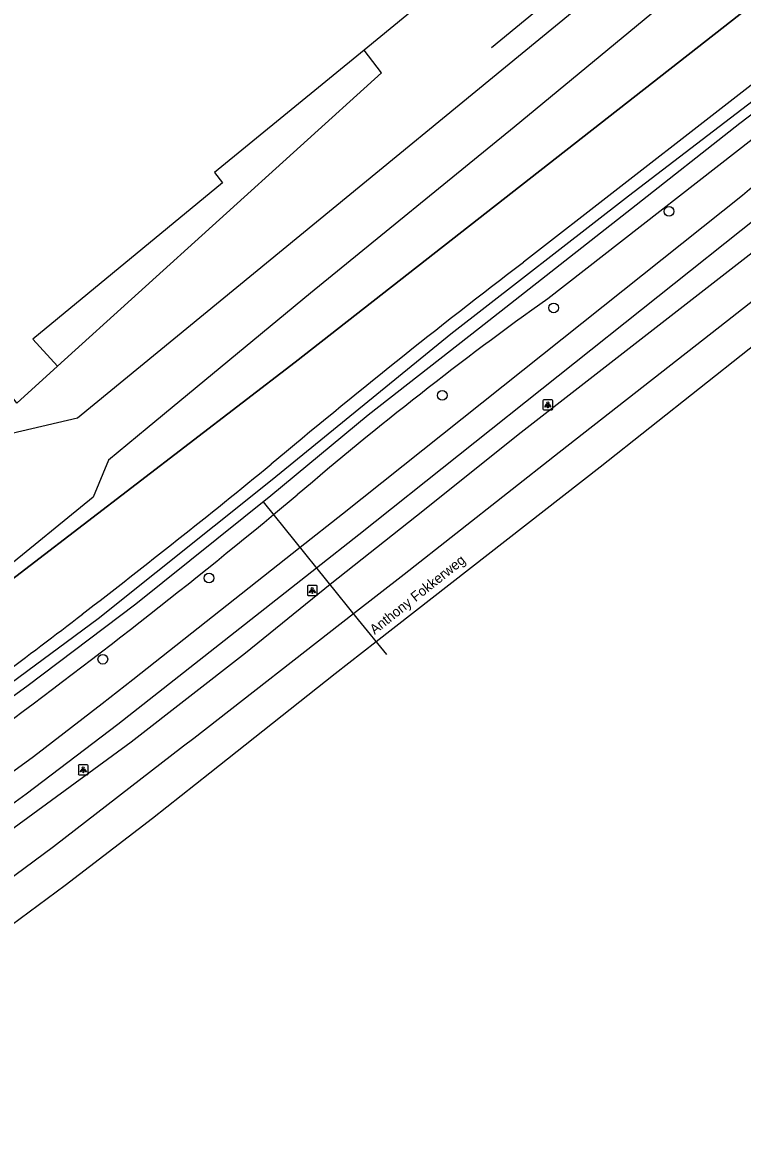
# Model space of a CAD drawing. Extents: x 156141 to 158132, y 385651 to 388399.
# Drawn here: x 157402.8 to 157475.3, y 386234.5 to 386348.1 of the extents above; entities that cross this region are included whole.
import ezdxf

# ---------------------------------------------------------------- set-up
doc = ezdxf.new("R2010")
doc.units = 0
for name, color, linetype in [('IMGEO_Boom', 7, 'Continuous'), ('IMGEO_Duiker', 7, 'Continuous'), ('IMGEO_Fietspad_gesloten', 7, 'Continuous'), ('IMGEO_Groenvoorziening', 7, 'Continuous'), ('IMGEO_Hek', 7, 'Continuous'), ('IMGEO_Lichtpunt', 7, 'Continuous'), ('IMGEO_Openbare_ruimte_label', 7, 'Continuous'), ('IMGEO_Pand', 7, 'Continuous'), ('IMGEO_Pand_overbouw', 7, 'Continuous'), ('IMGEO_Rijbaan_lokaal_gesloten', 7, 'Continuous'), ('IMGEO_Rijbaan_regionaal_gesloten', 7, 'Continuous'), ('IMGEO_Spoor', 7, 'Continuous'), ('IMGEO_Waterloop', 7, 'Continuous')]:
    doc.layers.add(name, color=color, linetype=linetype)

msp = doc.modelspace()

# ---------------------------------------------------------------- linework, layer by layer
at = {"layer": 'IMGEO_Boom'}
for centre in [(157467.89, 386329.09), (157456.27, 386319.37), (157445.04, 386310.55), (157421.55, 386292.15), (157410.85, 386283.98)]:
    msp.add_circle(centre, 0.489, dxfattribs=at)
at = {"layer": 'IMGEO_Duiker'}
msp.add_lwpolyline([(157439.46, 386284.44), (157436.6, 386287.96), (157427.02, 386299.82)], dxfattribs=at)
at = {"layer": 'IMGEO_Fietspad_gesloten'}
for points in [[(157475.28, 386330.7), (157435, 386298.58), (157430.74, 386295.22), (157413.86, 386281.91), (157410.79, 386279.49), (157403.85, 386274.16), (157392.31, 386265.75), (157381.16, 386258.1), (157368.08, 386249.42)], [(157369.49, 386247.09), (157383.46, 386256.44), (157391.26, 386261.82), (157403.14, 386270.42), (157412.37, 386277.44), (157432.38, 386293.2), (157436.63, 386296.55), (157476.8, 386328.49)]]:
    msp.add_lwpolyline(points, dxfattribs=at)
msp.add_arc((157573.04, 386208.24), 156.7, 117.7846, 128.6001, dxfattribs=at)
at = {"layer": 'IMGEO_Groenvoorziening'}
for points in [[(157339.86, 386268.96), (157352.27, 386257.41), (157352.34, 386257.32), (157382.14, 386277.04), (157430.23, 386313.89), (157477.68, 386351.03), (157482.67, 386354.66), (157512.4, 386369.91), (157530.59, 386380.43), (157575.72, 386402.15), (157598.97, 386411.86), (157604.04, 386414.03)], [(157481.73, 386346.13), (157453.23, 386323.96)], [(157455.68, 386320.3), (157480.24, 386339.44)], [(157428.05, 386298.55), (157430.43, 386300.53)]]:
    msp.add_lwpolyline(points, dxfattribs=at)
for centre, radius, start, end in [((157862.3, 385786.6), 675.34, 127.28049, 130.04353), ((157665.67, 386026.15), 361.41, 125.5229, 130.6079), ((156938.02, 386900.89), 772.41, 307.55134, 309.3526), ((157021.04, 386791.12), 638.97, 302.49044, 309.56708), ((156940.83, 386897.23), 767.8, 306.76858, 307.55195)]:
    msp.add_arc(centre, radius, start, end, dxfattribs=at)
at = {"layer": 'IMGEO_Hek'}
msp.add_lwpolyline([(157530.59, 386380.43), (157512.4, 386369.91), (157482.67, 386354.66), (157477.68, 386351.03), (157430.23, 386313.89), (157382.14, 386277.04), (157352.34, 386257.32), (157352.27, 386257.41)], dxfattribs=at)
at = {"layer": 'IMGEO_Lichtpunt'}
for p, q in [((157455.18, 386310), (157455.18, 386309.19)), ((157455.18, 386310), (157455.18, 386309.19)), ((157456.08, 386310.09), (157455.27, 386310.09)), ((157456.08, 386310.09), (157455.27, 386310.09)), ((157456.17, 386309.19), (157456.17, 386310)), ((157456.17, 386309.19), (157456.17, 386310)), ((157455.27, 386309.09), (157456.08, 386309.09)), ((157455.27, 386309.09), (157456.08, 386309.09)), ((157431.45, 386291.31), (157431.45, 386290.5)), ((157431.45, 386291.31), (157431.45, 386290.5)), ((157432.36, 386291.4), (157431.55, 386291.4)), ((157432.36, 386291.4), (157431.55, 386291.4)), ((157432.45, 386290.5), (157432.45, 386291.31)), ((157432.45, 386290.5), (157432.45, 386291.31)), ((157431.55, 386290.41), (157432.36, 386290.41)), ((157431.55, 386290.41), (157432.36, 386290.41)), ((157408.38, 386273.25), (157408.38, 386272.44)), ((157408.38, 386273.25), (157408.38, 386272.44)), ((157409.28, 386273.34), (157408.47, 386273.34)), ((157409.28, 386273.34), (157408.47, 386273.34)), ((157409.38, 386272.44), (157409.38, 386273.25)), ((157409.38, 386272.44), (157409.38, 386273.25)), ((157408.47, 386272.34), (157409.28, 386272.34)), ((157408.47, 386272.34), (157409.28, 386272.34))]:
    msp.add_line(p, q, dxfattribs=at)
for points in [[(157455.55, 386309.66), (157455.59, 386309.63), (157455.4, 386309.37), (157455.36, 386309.4), (157455.55, 386309.66)], [(157455.65, 386309.61), (157455.7, 386309.61), (157455.7, 386309.29), (157455.65, 386309.29), (157455.65, 386309.61)], [(157455.76, 386309.63), (157455.8, 386309.66), (157455.99, 386309.4), (157455.95, 386309.37), (157455.76, 386309.63)], [(157431.83, 386290.97), (157431.87, 386290.94), (157431.68, 386290.68), (157431.64, 386290.71), (157431.83, 386290.97)], [(157432.04, 386290.94), (157432.08, 386290.97), (157432.26, 386290.71), (157432.23, 386290.68), (157432.04, 386290.94)], [(157431.93, 386290.92), (157431.98, 386290.92), (157431.98, 386290.6), (157431.93, 386290.6), (157431.93, 386290.92)], [(157408.75, 386272.91), (157408.79, 386272.88), (157408.61, 386272.62), (157408.57, 386272.65), (157408.75, 386272.91)], [(157408.86, 386272.86), (157408.9, 386272.86), (157408.9, 386272.54), (157408.86, 386272.54), (157408.86, 386272.86)], [(157408.97, 386272.88), (157409, 386272.91), (157409.19, 386272.65), (157409.15, 386272.62), (157408.97, 386272.88)]]:
    msp.add_lwpolyline(points, dxfattribs=at)
for centre in [(157455.68, 386309.79), (157431.95, 386291.11), (157408.88, 386273.04)]:
    msp.add_circle(centre, 0.0994, dxfattribs=at)
for centre, start, end in [((157455.27, 386310), 90, 180), ((157455.27, 386310), 90, 180), ((157455.27, 386309.19), 180, 270), ((157455.27, 386309.19), 180, 270), ((157456.08, 386310), 0, 90), ((157456.08, 386310), 0, 90), ((157456.08, 386309.19), 270, 0), ((157456.08, 386309.19), 270, 360), ((157431.55, 386291.31), 90, 180), ((157431.55, 386291.31), 90, 180), ((157432.36, 386291.31), 0, 90), ((157432.36, 386291.31), 0, 90), ((157431.55, 386290.5), 180, 270), ((157431.55, 386290.5), 180, 270), ((157432.36, 386290.5), 270, 0), ((157432.36, 386290.5), 270, 360), ((157408.47, 386273.25), 90, 180), ((157408.47, 386273.25), 90, 180), ((157409.28, 386273.25), 0, 90), ((157409.28, 386273.25), 0, 90), ((157408.47, 386272.44), 180, 270), ((157408.47, 386272.44), 180, 270), ((157409.28, 386272.44), 270, 0), ((157409.28, 386272.44), 270, 360)]:
    msp.add_arc(centre, 0.0946, start, end, dxfattribs=at)
at = {"layer": 'IMGEO_Pand'}
msp.add_lwpolyline([(157500, 386396.9), (157437.19, 386345.33), (157422.11, 386332.99), (157422.91, 386331.96), (157403.81, 386316.23), (157406.29, 386313.5), (157402.18, 386309.76), (157399.01, 386314.08), (157401.71, 386316.22), (157364.61, 386361.35)], dxfattribs=at)
at = {"layer": 'IMGEO_Pand_overbouw'}
msp.add_lwpolyline([(157406.29, 386313.5), (157438.92, 386343.05), (157437.19, 386345.33), (157422.11, 386332.99), (157422.91, 386331.96), (157403.81, 386316.23)], close=True, dxfattribs=at)
at = {"layer": 'IMGEO_Rijbaan_lokaal_gesloten'}
for points in [[(157364.61, 386361.35), (157347.21, 386347.1), (157383.83, 386302.6), (157408.3, 386308.29), (157477.18, 386364.8), (157481.02, 386368.05), (157481.78, 386368.65), (157482.85, 386369.44), (157484.01, 386370.2), (157484.86, 386370.74), (157571.52, 386424.55), (157566.06, 386433.33), (157565.4, 386434.08)], [(157484.25, 386364), (157452.3, 386337.58), (157431.76, 386320.85), (157415.33, 386307.26), (157411.41, 386304.02), (157409.88, 386300.29), (157400.57, 386292.7), (157399.34, 386294.05), (157386.63, 386283.43), (157339.36, 386340.96), (157320.8, 386363.51), (157312.86, 386373.14), (157307.37, 386368.67), (157302.97, 386370.61), (157302.23, 386371.57), (157296.4, 386371.8)]]:
    msp.add_lwpolyline(points, dxfattribs=at)
at = {"layer": 'IMGEO_Rijbaan_regionaal_gesloten'}
for points in [[(157364.96, 386237.46), (157374.34, 386243.44), (157384.94, 386250.51), (157396.12, 386257.91), (157405.88, 386265.1), (157418.99, 386275.24), (157420.02, 386276.03), (157436.11, 386288.57), (157441.22, 386292.55), (157456.83, 386304.83), (157473.02, 386317.49), (157484.84, 386326.75), (157497.69, 386336), (157524.58, 386353.66)], [(157484.12, 386331.01), (157452.99, 386306.83), (157442.44, 386298.4), (157433.74, 386291.51), (157425.21, 386284.6), (157413.71, 386275.64), (157385.84, 386255.26), (157369.87, 386244.48)], [(157480.97, 386319.17), (157460.95, 386303.32), (157438.4, 386285.74), (157434.24, 386282.5), (157421.63, 386272.51), (157415.85, 386267.94), (157407.05, 386261.19), (157400.72, 386256.5), (157394.55, 386252.31), (157385.39, 386246.2), (157369.9, 386236.53), (157366.59, 386234.5)]]:
    msp.add_lwpolyline(points, dxfattribs=at)
at = {"layer": 'IMGEO_Spoor'}
msp.add_lwpolyline([(157491.86, 386379.98), (157450.01, 386345.57)], dxfattribs=at)
at = {"layer": 'IMGEO_Waterloop'}
for points in [[(157534.27, 386372.67), (157533.64, 386373.68), (157511.82, 386361.24), (157499.58, 386354.89), (157492.49, 386351.26), (157488.56, 386348.95), (157481.49, 386344.16), (157463.8, 386330.63), (157445.89, 386316.72), (157427.91, 386302.04), (157410.38, 386288.06), (157400.85, 386280.99), (157398.64, 386280.42), (157397.55, 386280.11), (157396.7, 386279.42), (157396.24, 386278.57), (157394.09, 386275.76), (157389.82, 386272.66), (157381.03, 386266.72), (157364.86, 386255.65)], [(157365.41, 386254.7), (157378.72, 386263.8), (157389.81, 386271.61), (157403.2, 386281.26), (157414.18, 386289.57), (157427.78, 386300.46), (157437.58, 386308.59), (157448.78, 386317.35), (157464.1, 386329.39), (157475.03, 386337.97), (157481.76, 386343.1), (157485.46, 386345.56), (157490.32, 386348.64), (157496.71, 386351.96), (157518.19, 386363.57), (157534.27, 386372.67)]]:
    msp.add_lwpolyline(points, dxfattribs=at)

# ---------------------------------------------------------------- texts
at = {"layer": 'IMGEO_Openbare_ruimte_label'}
msp.add_text('Anthony Fokkerweg', height=1, rotation=38.5435, dxfattribs=at).set_placement((157438.23, 386286.42))

doc.saveas('drawing.dxf')
